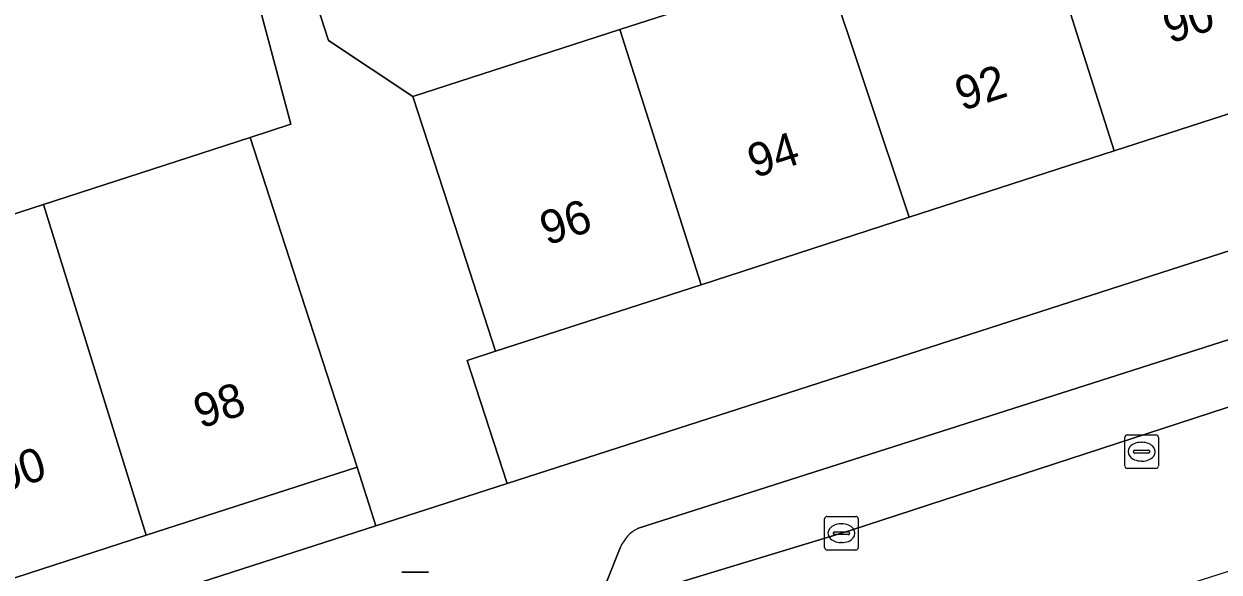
# Model space of a CAD drawing. Extents: x 158086 to 159499, y 382904 to 383981.
# Drawn here: x 159068.85 to 159104.4, y 383203.47 to 383219.78 of the extents above; entities that cross this region are included whole.
import ezdxf

# ---------------------------------------------------------------- set-up
doc = ezdxf.new("R2010")
doc.units = 0
for name, color, linetype in [('IMGEO_Erf', 7, 'Continuous'), ('IMGEO_Kolk', 7, 'Continuous'), ('IMGEO_Lichtmast', 7, 'Continuous'), ('IMGEO_Pand', 7, 'Continuous'), ('IMGEO_Pand_nummerreeks', 7, 'Continuous'), ('IMGEO_Parkeervlak_open', 7, 'Continuous'), ('IMGEO_Rijbaan_lokaal_open', 7, 'Continuous'), ('IMGEO_Rioolput', 7, 'Continuous'), ('IMGEO_Voetpad_open', 7, 'Continuous')]:
    doc.layers.add(name, color=color, linetype=linetype)

msp = doc.modelspace()

# ---------------------------------------------------------------- linework, layer by layer
at = {"layer": 'IMGEO_Erf'}
for points in [[(159062.969, 383212.319), (159069.427, 383214.412), (159075.579, 383216.405), (159076.784, 383216.796), (159072.327, 383233.526), (159068.233, 383232.435), (159069.818, 383226.431), (159065.916, 383225.401)], [(159076.881, 383222.481), (159077.91, 383219.291), (159080.42, 383217.62), (159086.576, 383219.614), (159092.659, 383221.585)], [(159010.965, 383182.799), (159079.321, 383204.848), (159078.757, 383206.597), (159072.485, 383204.565), (159066.252, 383202.546)]]:
    msp.add_lwpolyline(points, dxfattribs=at)
msp.add_lwpolyline([(159133.496, 383222.324), (159132.723, 383224.721), (159129.185, 383223.575), (159128.753, 383224.906), (159125.898, 383223.981), (159123.254, 383223.124), (159123.686, 383221.794), (159120.309, 383220.7), (159119.877, 383222.031), (159119.608, 383221.944), (159113.465, 383219.954), (159107.417, 383217.994), (159101.279, 383216.006), (159095.18, 383214.03), (159088.99, 383212.024), (159082.875, 383210.043), (159082.037, 383209.772), (159083.219, 383206.105)], close=True, dxfattribs=at)
at = {"layer": 'IMGEO_Kolk'}
for p, q in [((159092.666, 383204.202), (159092.666, 383205.054)), ((159092.741, 383205.128), (159093.593, 383205.128)), ((159093.154, 383204.908), (159093.179, 383204.908)), ((159093.667, 383205.054), (159093.667, 383204.202)), ((159092.925, 383204.622), (159092.925, 383204.634)), ((159093.363, 383204.585), (159092.965, 383204.585)), ((159092.968, 383204.671), (159093.366, 383204.671)), ((159093.409, 383204.634), (159093.409, 383204.622)), ((159093.593, 383204.128), (159092.741, 383204.128)), ((159093.177, 383204.348), (159093.152, 383204.348))]:
    msp.add_line(p, q, dxfattribs=at)
for points in [[(159092.666, 383204.202), (159092.666, 383205.054)], [(159092.741, 383205.128), (159093.593, 383205.128)], [(159093.667, 383205.054), (159093.667, 383204.202)], [(159093.593, 383204.128), (159092.741, 383204.128)]]:
    msp.add_lwpolyline(points, dxfattribs=at)
for centre, radius, start, end in [((159092.743, 383205.052), 0.0765, 91.552, 178.448), ((159092.743, 383205.052), 0.0765, 91.552, 178.448), ((159093.591, 383205.052), 0.0765, 1.552, 88.448), ((159093.591, 383205.052), 0.0765, 1.552, 88.448), ((159092.965, 383204.631), 0.0403, 85.8775, 175.7526), ((159092.962, 383204.621), 0.0366, 178.938, 274.7102), ((159093.366, 383204.628), 0.043, 264.8664, 352.4533), ((159093.37, 383204.633), 0.0386, 1.7309, 96.639), ((159092.743, 383204.204), 0.0765, 181.552, 268.448), ((159092.743, 383204.204), 0.0765, 181.552, 268.448), ((159093.591, 383204.204), 0.0765, 271.552, 358.448), ((159093.591, 383204.204), 0.0765, 271.552, 358.448)]:
    msp.add_arc(centre, radius, start, end, dxfattribs=at)
for centre, major_axis, ratio, start_param, end_param in [((159093.153, 383204.628), (-0.387, 0.002), 0.722429, 4.712389, 7.853982), ((159093.178, 383204.628), (-0.39, 0.002), 0.717154, 1.570796, 4.712389)]:
    msp.add_ellipse(centre, major_axis=major_axis, ratio=ratio, start_param=start_param, end_param=end_param, dxfattribs=at)
at = {"layer": 'IMGEO_Lichtmast'}
for p, q in [((159080.091, 383203.471), (159080.881, 383203.471)), ((159080.881, 383203.471), (159080.091, 383203.471))]:
    msp.add_line(p, q, dxfattribs=at)
at = {"layer": 'IMGEO_Pand'}
for points in [[(159105.029, 383225.449), (159101.965, 383224.468), (159100.975, 383227.525), (159097.914, 383226.533), (159098.09, 383225.99), (159098.865, 383223.596), (159101.279, 383216.006), (159107.417, 383217.994)], [(159098.09, 383225.99), (159091.862, 383223.972), (159092.659, 383221.585), (159095.18, 383214.03), (159101.279, 383216.006), (159098.865, 383223.596)], [(159086.576, 383219.614), (159088.99, 383212.024), (159095.18, 383214.03), (159092.659, 383221.585)], [(159086.576, 383219.614), (159080.42, 383217.62), (159081.334, 383214.8), (159082.875, 383210.043), (159088.99, 383212.024)], [(159069.427, 383214.412), (159072.485, 383204.565), (159078.757, 383206.597), (159077.216, 383211.354), (159075.579, 383216.405)], [(159066.252, 383202.546), (159072.485, 383204.565), (159069.427, 383214.412), (159062.969, 383212.319)]]:
    msp.add_lwpolyline(points, close=True, dxfattribs=at)
at = {"layer": 'IMGEO_Parkeervlak_open'}
for points in [[(159130.559, 383218.658), (159087.128, 383204.782)], [(159085.239, 383202.214), (159093.422, 383204.705), (159106.953, 383209.119), (159109.578, 383209.975), (159133.762, 383217.863)], [(159086.585, 383204.194), (159086.175, 383203.172)]]:
    msp.add_lwpolyline(points, dxfattribs=at)
msp.add_arc((159087.644, 383203.761), 1.144, 116.8064, 157.7506, dxfattribs=at)
at = {"layer": 'IMGEO_Rijbaan_lokaal_open'}
msp.add_lwpolyline([(159101.361, 383202.442), (159105.985, 383203.92), (159108.309, 383204.663), (159106.953, 383209.119), (159093.422, 383204.705), (159085.239, 383202.214), (159085.07, 383202.157), (159081.475, 383201.1), (159081.172, 383201.047), (159080.865, 383201.023), (159080.379, 383201.053), (159079.895, 383201.106), (159078.767, 383201.225), (159077.634, 383201.256), (159076.362, 383201.064), (159075.132, 383200.685), (159049.868, 383192.495), (159044.554, 383190.802), (159046.046, 383186.117), (159048.451, 383186.877), (159076.102, 383195.951)], dxfattribs=at)
at = {"layer": 'IMGEO_Rioolput'}
for p, q in [((159101.595, 383206.628), (159101.595, 383207.48)), ((159101.67, 383207.554), (159102.522, 383207.554)), ((159102.083, 383207.334), (159102.108, 383207.334)), ((159102.596, 383207.48), (159102.596, 383206.628)), ((159101.854, 383207.048), (159101.854, 383207.06)), ((159102.292, 383207.011), (159101.894, 383207.011)), ((159101.897, 383207.097), (159102.295, 383207.097)), ((159102.338, 383207.06), (159102.338, 383207.048)), ((159102.106, 383206.774), (159102.081, 383206.774)), ((159102.522, 383206.554), (159101.67, 383206.554))]:
    msp.add_line(p, q, dxfattribs=at)
for points in [[(159101.595, 383206.628), (159101.595, 383207.48)], [(159101.67, 383207.554), (159102.522, 383207.554)], [(159102.596, 383207.48), (159102.596, 383206.628)], [(159102.522, 383206.554), (159101.67, 383206.554)]]:
    msp.add_lwpolyline(points, dxfattribs=at)
for centre, radius, start, end in [((159101.672, 383207.478), 0.0765, 91.552, 178.448), ((159101.672, 383207.478), 0.0765, 91.552, 178.448), ((159102.52, 383207.478), 0.0765, 1.552, 88.448), ((159102.52, 383207.478), 0.0765, 1.552, 88.448), ((159101.894, 383207.057), 0.0403, 85.8775, 175.7526), ((159101.891, 383207.047), 0.0366, 178.938, 274.7102), ((159102.295, 383207.054), 0.043, 264.8664, 352.4533), ((159102.299, 383207.059), 0.0386, 1.7309, 96.639), ((159101.672, 383206.63), 0.0765, 181.552, 268.448), ((159101.672, 383206.63), 0.0765, 181.552, 268.448), ((159102.52, 383206.63), 0.0765, 271.552, 358.448), ((159102.52, 383206.63), 0.0765, 271.552, 358.448)]:
    msp.add_arc(centre, radius, start, end, dxfattribs=at)
for centre, major_axis, ratio, start_param, end_param in [((159102.082, 383207.054), (-0.387, 0.002), 0.722429, 4.712389, 7.853982), ((159102.107, 383207.054), (-0.39, 0.002), 0.717154, 1.570796, 4.712389)]:
    msp.add_ellipse(centre, major_axis=major_axis, ratio=ratio, start_param=start_param, end_param=end_param, dxfattribs=at)
at = {"layer": 'IMGEO_Voetpad_open'}
for points in [[(159238.931, 383251.896), (159239.749, 383252.158), (159240.455, 383252.468), (159241.039, 383252.786), (159241.578, 383253.174), (159241.895, 383253.546), (159240.777, 383256.959), (159238.934, 383256.362), (159237.003, 383255.736), (159219.296, 383250), (159191.824, 383241.138), (159190.692, 383240.773), (159138.181, 383223.835), (159133.496, 383222.324), (159083.219, 383206.105), (159079.321, 383204.848), (159010.965, 383182.799), (159007.137, 383181.583)], [(159072.327, 383233.526), (159076.784, 383216.796), (159075.579, 383216.405), (159077.216, 383211.354), (159078.757, 383206.597), (159079.321, 383204.848), (159083.219, 383206.105), (159082.037, 383209.772), (159082.875, 383210.043), (159081.334, 383214.8), (159080.42, 383217.62), (159077.91, 383219.291), (159076.881, 383222.481)], [(159087.128, 383204.782), (159130.559, 383218.658)], [(159086.175, 383203.172), (159086.585, 383204.194)]]:
    msp.add_lwpolyline(points, dxfattribs=at)
msp.add_arc((159087.644, 383203.761), 1.144, 116.8064, 157.7506, dxfattribs=at)

# ---------------------------------------------------------------- texts
at = {"layer": 'IMGEO_Pand_nummerreeks'}
for s, rotation, p in [('90', 17.9508, (159102.934, 383219.191)), ('92', 17.9508, (159096.751, 383217.188)), ('94', 17.951, (159090.578, 383215.187)), ('96', 17.951, (159084.401, 383213.185)), ('98', 17.9505, (159074.1, 383207.736)), ('100', 17.9505, (159067.467, 383205.587))]:
    msp.add_text(s, height=1, rotation=rotation, dxfattribs=at).set_placement(p)

doc.saveas('drawing.dxf')
